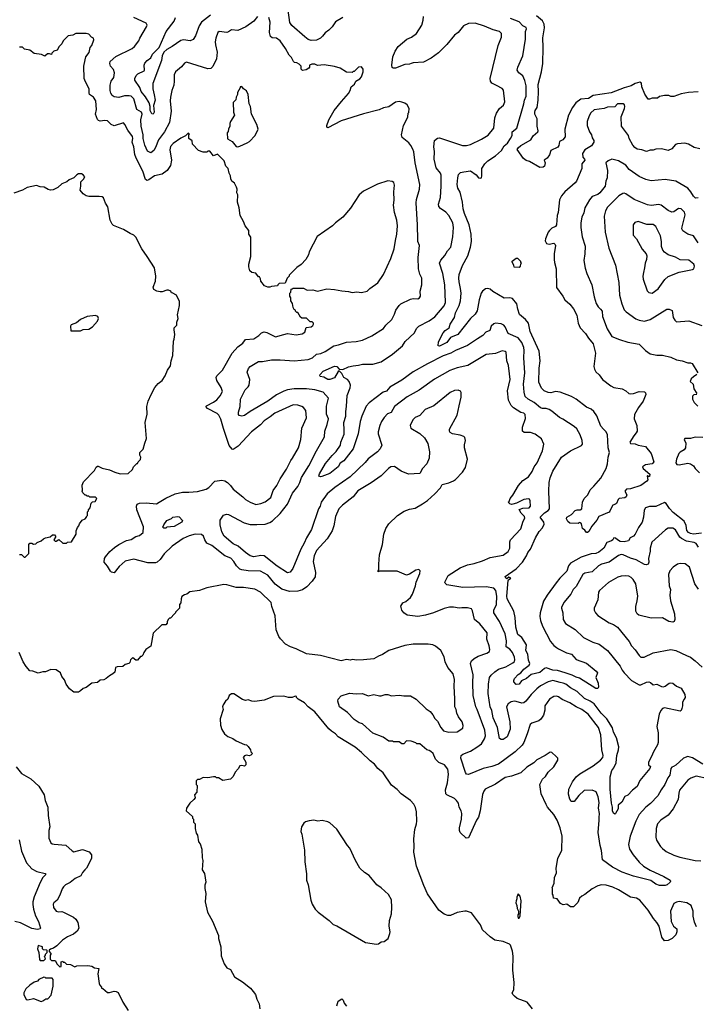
# Model space of a CAD drawing. Extents: x 1678759 to 1859541, y 384609 to 522867.
# Tile 430 of 466: x 1824376 to 1831596, y 466842 to 477342. Entities that reach past the tile are written whole.
import ezdxf

# ---------------------------------------------------------------- set-up
doc = ezdxf.new("R2010")
doc.units = 0

msp = doc.modelspace()

# ---------------------------------------------------------------- linework, layer by layer
at = {"layer": '0CON20XD'}
for points in [[(1827825, 477365), (1827745, 477318), (1827709, 477265), (1827675, 477229), (1827635, 477200), (1827609, 477165), (1827585, 477144), (1827545, 477124), (1827485, 477121), (1827455, 477131), (1827418, 477158), (1827280, 477280), (1827260, 477310), (1827241, 477445)], [(1826915, 477374), (1826874, 477326), (1826788, 477265), (1826705, 477226), (1826638, 477232), (1826605, 477211), (1826585, 477206), (1826505, 477216), (1826489, 477205), (1826468, 477145), (1826463, 477105), (1826465, 477075), (1826484, 476996), (1826475, 476925), (1826438, 476842), (1826415, 476820), (1826385, 476818), (1826155, 476889), (1826135, 476879), (1826102, 476838), (1826040, 476785), (1826023, 476755), (1826026, 476686), (1826020, 476645), (1825999, 476585), (1825985, 476515), (1825982, 476475), (1825993, 476367), (1825974, 476245), (1825923, 476145), (1825859, 476061), (1825825, 475978), (1825806, 475945), (1825775, 475923), (1825740, 475940), (1825712, 476002), (1825695, 476075), (1825695, 476115), (1825671, 476205), (1825668, 476275), (1825685, 476335), (1825675, 476355), (1825628, 476385), (1825595, 476498), (1825565, 476525), (1825545, 476530), (1825495, 476530), (1825435, 476512), (1825385, 476520), (1825363, 476533), (1825349, 476559), (1825342, 476585), (1825343, 476645), (1825352, 476685), (1825380, 476725), (1825389, 476775), (1825379, 476809), (1825344, 476845), (1825338, 476875), (1825342, 476895), (1825402, 476948), (1825575, 477033), (1825602, 477055), (1825649, 477115), (1825659, 477145), (1825730, 477265), (1825737, 477285), (1825725, 477305), (1825594, 477365)], [(1826411, 477389), (1826315, 477315), (1826292, 477275), (1826252, 477168), (1826228, 477132), (1826195, 477117), (1826125, 477128), (1826095, 477120), (1826005, 477055), (1825945, 477023), (1825914, 476995), (1825895, 476955), (1825888, 476905), (1825798, 476662), (1825796, 476606), (1825810, 476540), (1825823, 476485), (1825804, 476425), (1825810, 476355), (1825800, 476335), (1825785, 476336), (1825769, 476375), (1825767, 476417), (1825757, 476455), (1825718, 476518), (1825672, 476575), (1825658, 476618), (1825606, 476695), (1825605, 476715), (1825619, 476745), (1825637, 476763), (1825704, 476795), (1825709, 476805), (1825706, 476855), (1825711, 476879), (1825735, 476906), (1825775, 476935), (1825793, 476975), (1825865, 477044), (1825941, 477215), (1826024, 477326), (1826039, 477365)], [(1827651, 473219), (1827670, 473305), (1827615, 473370), (1827525, 473395), (1827435, 473405), (1827304, 473406), (1827233, 473395), (1827195, 473382), (1827115, 473341), (1827023, 473275), (1826836, 473164), (1826775, 473120), (1826745, 473112), (1826719, 473119), (1826711, 473131), (1826711, 473155), (1826728, 473215), (1826734, 473295), (1826781, 473395), (1826816, 473425), (1826824, 473446), (1826831, 473505), (1826802, 473582), (1826817, 473623), (1826835, 473642), (1826925, 473696), (1826966, 473696), (1827065, 473716), (1827156, 473716), (1827305, 473703), (1827455, 473718), (1827500, 473735), (1827545, 473774), (1827588, 473782), (1827637, 473805), (1827727, 473863), (1827777, 473873), (1827865, 473902), (1827965, 473909), (1828035, 473924), (1828135, 473969), (1828260, 474050), (1828284, 474085), (1828348, 474145), (1828377, 474203), (1828391, 474245), (1828425, 474294), (1828445, 474311), (1828545, 474363), (1828575, 474369), (1828625, 474364), (1828644, 474375), (1828654, 474395), (1828651, 474445), (1828668, 474515), (1828668, 474585), (1828647, 474627), (1828632, 474685), (1828629, 474805), (1828644, 474934), (1828626, 474975), (1828624, 474995), (1828622, 475155), (1828607, 475387), (1828610, 475425), (1828644, 475535), (1828646, 475585), (1828598, 475815), (1828582, 475932), (1828570, 475960), (1828551, 476001), (1828530, 476030), (1828456, 476086), (1828449, 476115), (1828470, 476215), (1828491, 476245), (1828519, 476305), (1828520, 476345), (1828527, 476353), (1828532, 476395), (1828512, 476435), (1828485, 476453), (1828453, 476463), (1828425, 476468), (1828385, 476463), (1828316, 476414), (1828259, 476401), (1828211, 476379), (1828045, 476337), (1827806, 476264), (1827665, 476188), (1827654, 476194), (1827654, 476214), (1827674, 476275), (1827732, 476375), (1827809, 476471), (1827886, 476555), (1827904, 476585), (1827914, 476625), (1827950, 476655), (1827964, 476686), (1828005, 476712), (1828025, 476732), (1828043, 476785), (1828042, 476815), (1828025, 476840), (1827990, 476835), (1827945, 476790), (1827935, 476790), (1827925, 476780), (1827865, 476782), (1827795, 476823), (1827735, 476841), (1827625, 476859), (1827555, 476854), (1827526, 476866), (1827495, 476868), (1827470, 476855), (1827470, 476835), (1827460, 476825), (1827432, 476808), (1827395, 476800), (1827380, 476815), (1827380, 476845), (1827359, 476869), (1827335, 476882), (1827310, 476885), (1827298, 476895), (1827278, 476938), (1827252, 476962), (1827214, 477035), (1827156, 477115), (1827118, 477145), (1827069, 477149), (1827051, 477161), (1827041, 477205), (1827049, 477315), (1827034, 477365)], [(1828611, 474049), (1828637, 474075), (1828745, 474129), (1828805, 474173), (1828905, 474292), (1828920, 474325), (1828913, 474515), (1828892, 474635), (1828856, 474745), (1828871, 474779), (1828914, 474826), (1828943, 474877), (1828976, 474915), (1828997, 475025), (1829005, 475125), (1828997, 475175), (1828955, 475255), (1828925, 475288), (1828865, 475329), (1828849, 475349), (1828846, 475375), (1828868, 475445), (1828873, 475567), (1828872, 475685), (1828865, 475705), (1828821, 475761), (1828798, 475855), (1828802, 475935), (1828795, 475985), (1828804, 476055), (1828835, 476080), (1828855, 476082), (1829100, 476000), (1829145, 475999), (1829185, 476011), (1829304, 476066), (1829375, 476111), (1829434, 476185), (1829448, 476295), (1829465, 476344), (1829495, 476394), (1829539, 476431), (1829553, 476465), (1829540, 476590), (1829525, 476609), (1829465, 476639), (1829413, 476663), (1829400, 476685), (1829396, 476715), (1829482, 477068), (1829519, 477155), (1829519, 477195), (1829497, 477217), (1829427, 477233), (1829335, 477273), (1829235, 477303), (1829165, 477301), (1829112, 477275), (1829054, 477206), (1829015, 477175), (1828933, 477077), (1828845, 476988), (1828767, 476933), (1828685, 476889), (1828575, 476882), (1828553, 476875), (1828535, 476868), (1828485, 476864), (1828385, 476826), (1828360, 476825), (1828352, 476832), (1828348, 476855), (1828358, 476945), (1828382, 477005), (1828416, 477055), (1828506, 477135), (1828556, 477155), (1828610, 477195), (1828666, 477285), (1828681, 477335), (1828684, 477375)], [(1831635, 475963), (1831575, 475980), (1831514, 476014), (1831474, 476024), (1831395, 476019), (1831375, 476009), (1831336, 475964), (1831295, 475947), (1831226, 475964), (1831165, 475960), (1831135, 475949), (1831105, 475951), (1831065, 475937), (1831015, 475953), (1830965, 475960), (1830939, 475979), (1830919, 476005), (1830879, 476075), (1830873, 476105), (1830799, 476205), (1830794, 476305), (1830830, 476395), (1830832, 476415), (1830830, 476435), (1830816, 476446), (1830755, 476446), (1830726, 476414), (1830650, 476410), (1830614, 476396), (1830505, 476381), (1830470, 476350), (1830453, 476315), (1830431, 476255), (1830431, 476215), (1830458, 476145), (1830477, 476115), (1830485, 476081), (1830502, 476055), (1830503, 476035), (1830478, 475995), (1830408, 475955), (1830382, 475915), (1830384, 475875), (1830403, 475855), (1830405, 475845), (1830376, 475805), (1830374, 475755), (1830319, 475621), (1830305, 475602), (1830194, 475506), (1830158, 475465), (1830147, 475443), (1830138, 475422), (1830122, 475285), (1830113, 475255), (1830106, 475155), (1830094, 475136), (1830055, 475119), (1830031, 475095), (1830016, 475075), (1829988, 475005), (1829984, 474984), (1829998, 474955), (1830025, 474949), (1830075, 474960), (1830090, 474945), (1830093, 474935), (1830078, 474845), (1830078, 474785), (1830084, 474754), (1830102, 474685), (1830106, 474485), (1830173, 474393), (1830194, 474354), (1830245, 474309), (1830285, 474259), (1830320, 474190), (1830337, 474105), (1830356, 474056), (1830415, 473995), (1830447, 473947), (1830497, 473885), (1830521, 473785), (1830504, 473645), (1830509, 473615), (1830524, 473585), (1830560, 473555), (1830594, 473504), (1830685, 473436), (1830715, 473421), (1830806, 473406), (1830845, 473383), (1830875, 473357), (1830892, 473352), (1830925, 473356), (1830985, 473378), (1831042, 473372), (1831054, 473364), (1831056, 473345), (1831029, 473275), (1830978, 473205), (1830935, 473130), (1830934, 473085), (1830963, 473013), (1830964, 472955), (1830956, 472935), (1830928, 472905), (1830887, 472835), (1830895, 472821), (1830945, 472818), (1830975, 472804), (1831055, 472791), (1831114, 472715), (1831142, 472625), (1831125, 472607), (1831055, 472596), (1831023, 472575), (1831028, 472555), (1831100, 472495), (1831095, 472470), (1831085, 472470), (1831075, 472480), (1831070, 472475), (1831078, 472435), (1831069, 472421), (1831005, 472374), (1830895, 472337), (1830850, 472335), (1830833, 472315), (1830854, 472275), (1830849, 472255), (1830835, 472242), (1830774, 472236), (1830762, 472225), (1830746, 472184), (1830735, 472174), (1830707, 472163), (1830684, 472126), (1830675, 472100), (1830665, 472090), (1830555, 472042), (1830536, 472005), (1830480, 471940), (1830450, 471885), (1830435, 471874), (1830424, 471874), (1830405, 471898), (1830380, 471915), (1830370, 471965), (1830357, 471977), (1830345, 471978), (1830335, 471970), (1830245, 471973), (1830225, 471990), (1830212, 472018), (1830214, 472036), (1830264, 472066), (1830305, 472108), (1830325, 472116), (1830356, 472114), (1830373, 472125), (1830382, 472195), (1830399, 472235), (1830437, 472273), (1830465, 472328), (1830504, 472366), (1830576, 472454), (1830633, 472557), (1830648, 472605), (1830656, 472675), (1830669, 472725), (1830656, 472776), (1830649, 472919), (1830631, 472951), (1830605, 472976), (1830576, 473006), (1830536, 473116), (1830502, 473165), (1830475, 473188), (1830425, 473211), (1830315, 473295), (1830265, 473322), (1830145, 473370), (1830095, 473378), (1830045, 473364), (1830015, 473366), (1829974, 473384), (1829944, 473414), (1829915, 473475), (1829920, 473625), (1829930, 473705), (1829918, 473808), (1829825, 474015), (1829805, 474105), (1829775, 474146), (1829711, 474199), (1829690, 474255), (1829682, 474312), (1829635, 474369), (1829605, 474377), (1829545, 474373), (1829425, 474443), (1829395, 474467), (1829370, 474475), (1829348, 474472), (1829316, 474445), (1829302, 474425), (1829279, 474355), (1829257, 474237), (1829238, 474202), (1829185, 474155), (1829050, 473985), (1828975, 473951), (1828935, 473900), (1828855, 473860), (1828842, 473865), (1828846, 473905), (1828895, 474001), (1828915, 474026), (1828960, 474055), (1828970, 474095), (1829016, 474165), (1829027, 474215), (1829067, 474293), (1829081, 474345), (1829086, 474425), (1829081, 474475), (1829064, 474545), (1829061, 474585), (1829067, 474625), (1829100, 474720), (1829159, 474825), (1829188, 474915), (1829198, 474975), (1829195, 475055), (1829172, 475155), (1829123, 475275), (1829110, 475325), (1829102, 475395), (1829076, 475504), (1829053, 475545), (1829043, 475585), (1829050, 475655), (1829060, 475690), (1829079, 475711), (1829115, 475721), (1829185, 475729), (1829247, 475687), (1829272, 475655), (1829289, 475651), (1829303, 475657), (1829309, 475675), (1829309, 475755), (1829338, 475805), (1829372, 475838), (1829455, 475890), (1829516, 475945), (1829546, 475995), (1829580, 476025), (1829615, 476075), (1829630, 476105), (1829631, 476145), (1829682, 476185), (1829757, 476445), (1829763, 476485), (1829780, 476525), (1829781, 476635), (1829766, 476694), (1829745, 476742), (1829704, 476775), (1829686, 476805), (1829693, 476835), (1829745, 476958), (1829773, 477135), (1829773, 477215), (1829784, 477245), (1829779, 477259), (1829745, 477276), (1829705, 477319), (1829615, 477355)], [(1831615, 476571), (1831514, 476566), (1831435, 476552), (1831355, 476524), (1831325, 476524), (1831304, 476534), (1831255, 476534), (1831205, 476521), (1831182, 476505), (1831126, 476504), (1831095, 476493), (1831082, 476495), (1831047, 476547), (1831015, 476625), (1831010, 476665), (1830995, 476677), (1830945, 476661), (1830901, 476635), (1830825, 476615), (1830687, 476563), (1830497, 476533), (1830445, 476503), (1830365, 476494), (1830312, 476455), (1830274, 476406), (1830233, 476325), (1830195, 476175), (1830198, 476092), (1830171, 476059), (1830137, 476043), (1830129, 476001), (1830118, 475982), (1830043, 475945), (1830031, 475899), (1830004, 475866), (1829972, 475845), (1829982, 475815), (1829975, 475780), (1829961, 475769), (1829925, 475767), (1829815, 475831), (1829780, 475840), (1829751, 475861), (1829686, 475956), (1829694, 475975), (1829725, 476000), (1829830, 476060), (1829855, 476104), (1829904, 476145), (1829909, 476155), (1829899, 476205), (1829899, 476285), (1829873, 476335), (1829872, 476355), (1829877, 476375), (1829899, 476405), (1829910, 476485), (1829914, 476575), (1829909, 476651), (1829943, 476785), (1829959, 476875), (1829961, 477045), (1829958, 477148), (1829975, 477255), (1829974, 477295), (1829955, 477329), (1829892, 477382)], [(1827196, 473984), (1827235, 473994), (1827325, 473981), (1827389, 473991), (1827419, 474011), (1827432, 474058), (1827485, 474068), (1827505, 474080), (1827510, 474095), (1827510, 474105), (1827498, 474118), (1827475, 474120), (1827435, 474160), (1827388, 474158), (1827371, 474171), (1827345, 474220), (1827335, 474220), (1827320, 474235), (1827320, 474245), (1827305, 474250), (1827294, 474274), (1827288, 474315), (1827270, 474345), (1827270, 474375), (1827260, 474395), (1827260, 474425), (1827270, 474435), (1827272, 474468), (1827285, 474470), (1827295, 474480), (1827405, 474478), (1827445, 474458), (1827505, 474460), (1827555, 474448), (1827655, 474472), (1827736, 474466), (1827815, 474449), (1827885, 474443), (1827925, 474431), (1827975, 474439), (1828025, 474432), (1828084, 474446), (1828114, 474476), (1828197, 474535), (1828260, 474625), (1828336, 474794), (1828372, 474898), (1828388, 474988), (1828402, 475055), (1828409, 475145), (1828402, 475205), (1828374, 475285), (1828364, 475364), (1828372, 475418), (1828369, 475505), (1828376, 475576), (1828367, 475605), (1828352, 475615), (1828305, 475622), (1828195, 475588), (1828045, 475514), (1827997, 475473), (1827908, 475332), (1827824, 475235), (1827745, 475175), (1827714, 475145), (1827552, 475028), (1827466, 474865), (1827459, 474835), (1827431, 474785), (1827380, 474730), (1827335, 474698), (1827252, 474618), (1827250, 474605), (1827230, 474585), (1827208, 474532), (1827145, 474530), (1827130, 474515), (1827127, 474503), (1827065, 474498), (1827045, 474490), (1827025, 474490), (1826990, 474505), (1826950, 474555), (1826947, 474577), (1826935, 474600), (1826925, 474600), (1826897, 474637), (1826855, 474647), (1826833, 474665), (1826822, 474705), (1826822, 474735), (1826842, 474815), (1826842, 475022), (1826820, 475055), (1826820, 475095), (1826782, 475142), (1826765, 475190), (1826730, 475255), (1826720, 475335), (1826700, 475395), (1826703, 475473), (1826692, 475495), (1826696, 475535), (1826691, 475555), (1826668, 475598), (1826641, 475621), (1826628, 475645), (1826627, 475677), (1826612, 475705), (1826600, 475755), (1826575, 475780), (1826558, 475835), (1826487, 475907), (1826445, 475890), (1826405, 475940), (1826385, 475940), (1826375, 475930), (1826335, 475930), (1826285, 475948), (1826220, 476015), (1826215, 476050), (1826180, 476075), (1826180, 476115), (1826190, 476125), (1826175, 476130), (1826165, 476120), (1826147, 476103), (1826095, 476078), (1826015, 476021), (1825985, 475989), (1825980, 475955), (1825998, 475845), (1825984, 475786), (1825949, 475735), (1825896, 475694), (1825815, 475676), (1825755, 475635), (1825735, 475628), (1825718, 475638), (1825689, 475725), (1825619, 475865), (1825606, 475905), (1825593, 475985), (1825575, 476035), (1825583, 476075), (1825580, 476095), (1825529, 476165), (1825498, 476225), (1825485, 476240), (1825385, 476208), (1825352, 476225), (1825312, 476262), (1825285, 476266), (1825235, 476259), (1825216, 476266), (1825205, 476278), (1825186, 476335), (1825196, 476385), (1825190, 476475), (1825165, 476517), (1825122, 476545), (1825117, 476557), (1825118, 476605), (1825078, 476678), (1825066, 476715), (1825062, 476845), (1825074, 476915), (1825082, 476945), (1825117, 476993), (1825130, 477045), (1825145, 477068), (1825167, 477127), (1825163, 477143), (1825142, 477155), (1825115, 477187), (1825085, 477193), (1824977, 477193), (1824945, 477178), (1824895, 477168), (1824842, 477115), (1824827, 477085), (1824797, 477055), (1824775, 477018), (1824740, 477005), (1824720, 476985), (1824715, 476970), (1824695, 476978), (1824673, 476977), (1824645, 476952), (1824609, 476969), (1824530, 476980), (1824485, 477017), (1824428, 477028), (1824405, 477050), (1824375, 477048)], [(1826705, 475987), (1826725, 475993), (1826805, 476027), (1826828, 476042), (1826890, 476105), (1826921, 476175), (1826906, 476225), (1826849, 476335), (1826838, 476415), (1826826, 476445), (1826816, 476545), (1826795, 476582), (1826764, 476604), (1826745, 476628), (1826730, 476625), (1826730, 476615), (1826702, 476565), (1826702, 476545), (1826687, 476515), (1826684, 476486), (1826655, 476460), (1826657, 476357), (1826667, 476325), (1826624, 476256), (1826618, 476235), (1826620, 476205), (1826604, 476175), (1826602, 476148), (1826590, 476135), (1826595, 476070), (1826643, 476043), (1826685, 475990), (1826705, 475987)], [(1831615, 475441), (1831589, 475439), (1831565, 475458), (1831537, 475507), (1831505, 475546), (1831379, 475619), (1831265, 475636), (1831115, 475623), (1831057, 475637), (1830985, 475669), (1830881, 475745), (1830845, 475790), (1830765, 475838), (1830695, 475856), (1830655, 475836), (1830631, 475815), (1830649, 475735), (1830644, 475656), (1830630, 475620), (1830623, 475565), (1830566, 475494), (1830545, 475479), (1830484, 475455), (1830455, 475421), (1830406, 475335), (1830395, 475282), (1830373, 475237), (1830364, 475175), (1830363, 475125), (1830377, 475027), (1830409, 474925), (1830407, 474845), (1830396, 474775), (1830411, 474691), (1830428, 474635), (1830482, 474515), (1830506, 474385), (1830529, 474315), (1830549, 474279), (1830575, 474254), (1830590, 474235), (1830595, 474175), (1830644, 474045), (1830695, 473964), (1830775, 473931), (1830865, 473903), (1830985, 473880), (1831054, 473814), (1831105, 473779), (1831175, 473763), (1831235, 473764), (1831325, 473742), (1831384, 473714), (1831445, 473704), (1831505, 473684), (1831535, 473684), (1831551, 473675), (1831613, 473575)], [(1824375, 471640), (1824395, 471640), (1824425, 471610), (1824435, 471610), (1824475, 471650), (1824473, 471745), (1824485, 471760), (1824505, 471760), (1824525, 471750), (1824547, 471753), (1824563, 471767), (1824607, 471783), (1824630, 471805), (1824653, 471817), (1824702, 471828), (1824725, 471848), (1824747, 471847), (1824760, 471835), (1824760, 471825), (1824742, 471795), (1824755, 471780), (1824765, 471780), (1824795, 471798), (1824835, 471760), (1824875, 471760), (1824885, 471770), (1824928, 471772), (1824980, 471855), (1824978, 471892), (1824993, 471927), (1825007, 471943), (1825013, 471967), (1825044, 472006), (1825075, 472020), (1825090, 472035), (1825090, 472045), (1825100, 472055), (1825100, 472095), (1825110, 472105), (1825110, 472115), (1825130, 472135), (1825140, 472185), (1825155, 472200), (1825180, 472205), (1825200, 472235), (1825185, 472250), (1825125, 472250), (1825115, 472260), (1825095, 472260), (1825085, 472270), (1825075, 472270), (1825050, 472295), (1825043, 472313), (1825048, 472325), (1825043, 472377), (1825058, 472415), (1825176, 472534), (1825192, 472568), (1825205, 472582), (1825215, 472582), (1825255, 472559), (1825335, 472542), (1825390, 472515), (1825448, 472498), (1825535, 472502), (1825580, 472545), (1825590, 472575), (1825625, 472610), (1825635, 472610), (1825642, 472628), (1825665, 472650), (1825670, 472675), (1825658, 472698), (1825658, 472725), (1825695, 472760), (1825710, 472825), (1825731, 472875), (1825716, 473045), (1825736, 473135), (1825734, 473215), (1825748, 473272), (1825779, 473345), (1825820, 473420), (1825855, 473463), (1825896, 473494), (1825930, 473545), (1825952, 473605), (1825985, 473650), (1825994, 473705), (1826011, 473759), (1826018, 473915), (1826026, 473934), (1826033, 473985), (1826026, 474036), (1826026, 474054), (1826052, 474085), (1826052, 474115), (1826067, 474155), (1826060, 474195), (1826082, 474295), (1826082, 474335), (1826050, 474405), (1826005, 474430), (1825995, 474430), (1825990, 474445), (1825965, 474458), (1825945, 474457), (1825895, 474438), (1825875, 474438), (1825840, 474445), (1825808, 474465), (1825802, 474488), (1825826, 474554), (1825829, 474605), (1825814, 474694), (1825738, 474815), (1825678, 474898), (1825615, 475024), (1825594, 475044), (1825555, 475060), (1825483, 475105), (1825378, 475148), (1825362, 475162), (1825340, 475205), (1825316, 475345), (1825293, 475385), (1825272, 475442), (1825255, 475451), (1825224, 475456), (1825113, 475457), (1825085, 475463), (1825054, 475484), (1825022, 475525), (1825030, 475565), (1825028, 475612), (1825059, 475641), (1825070, 475665), (1825055, 475688), (1825035, 475698), (1825005, 475697), (1824985, 475688), (1824954, 475656), (1824906, 475634), (1824878, 475612), (1824825, 475591), (1824785, 475552), (1824735, 475528), (1824705, 475523), (1824680, 475530), (1824637, 475557), (1824595, 475560), (1824555, 475574), (1824455, 475553), (1824405, 475524), (1824315, 475492)], [(1831615, 474962), (1831565, 475038), (1831505, 475054), (1831451, 475091), (1831443, 475113), (1831444, 475134), (1831479, 475259), (1831470, 475290), (1831435, 475326), (1831405, 475329), (1831355, 475293), (1831335, 475289), (1831295, 475307), (1831220, 475365), (1831195, 475370), (1831115, 475360), (1831077, 475367), (1830934, 475424), (1830845, 475484), (1830825, 475491), (1830811, 475489), (1830768, 475462), (1830648, 475342), (1830627, 475305), (1830613, 475245), (1830624, 475075), (1830664, 474904), (1830733, 474723), (1830768, 474538), (1830778, 474405), (1830800, 474310), (1830828, 474248), (1830849, 474225), (1830952, 474152), (1830985, 474138), (1831045, 474128), (1831105, 474144), (1831282, 474255), (1831306, 474256), (1831338, 474242), (1831349, 474165), (1831366, 474136), (1831385, 474121), (1831515, 474132), (1831655, 474082)], [(1831125, 474424), (1831189, 474471), (1831260, 474570), (1831297, 474603), (1831415, 474649), (1831554, 474676), (1831570, 474685), (1831578, 474715), (1831568, 474735), (1831515, 474779), (1831425, 474782), (1831375, 474809), (1831295, 474834), (1831255, 474863), (1831238, 474885), (1831223, 474923), (1831223, 474975), (1831213, 475035), (1831166, 475135), (1831137, 475157), (1831069, 475159), (1830975, 475189), (1830941, 475179), (1830921, 475155), (1830924, 475044), (1830959, 475005), (1831019, 474895), (1831061, 474845), (1831068, 474825), (1831064, 474785), (1831049, 474745), (1831044, 474695), (1831031, 474645), (1831026, 474605), (1831029, 474575), (1831071, 474451), (1831091, 474431), (1831125, 474424)], [(1829705, 474700), (1829652, 474702), (1829650, 474725), (1829630, 474755), (1829632, 474768), (1829675, 474800), (1829688, 474798), (1829720, 474765), (1829720, 474755), (1829730, 474745), (1829720, 474735), (1829718, 474712), (1829705, 474700)], [(1824922, 474022), (1825025, 474022), (1825055, 474037), (1825115, 474041), (1825153, 474065), (1825207, 474125), (1825217, 474155), (1825210, 474175), (1825186, 474186), (1825095, 474176), (1825025, 474146), (1824981, 474109), (1824925, 474088), (1824918, 474075), (1824922, 474022)], [(1831650, 471865), (1831565, 471855), (1831535, 471861), (1831513, 471873), (1831495, 471895), (1831489, 471949), (1831468, 471995), (1831348, 472088), (1831310, 472130), (1831275, 472181), (1831255, 472194), (1831165, 472150), (1831095, 472150), (1831054, 472135), (1831040, 472110), (1831033, 472035), (1831017, 471983), (1830980, 471925), (1830945, 471856), (1830926, 471835), (1830891, 471815), (1830872, 471785), (1830825, 471772), (1830785, 471778), (1830755, 471795), (1830735, 471814), (1830715, 471816), (1830706, 471795), (1830692, 471785), (1830642, 471765), (1830608, 471705), (1830555, 471663), (1830525, 471650), (1830475, 471645), (1830369, 471611), (1830255, 471547), (1830233, 471517), (1830215, 471459), (1830140, 471385), (1830101, 471335), (1830005, 471206), (1829965, 471141), (1829930, 471015), (1829927, 470977), (1829933, 470933), (1829954, 470874), (1830040, 470710), (1830077, 470667), (1830106, 470646), (1830125, 470631), (1830211, 470591), (1830265, 470574), (1830315, 470517), (1830425, 470479), (1830529, 470395), (1830541, 470375), (1830523, 470325), (1830548, 470265), (1830552, 470225), (1830545, 470208), (1830525, 470210), (1830351, 470321), (1830315, 470330), (1830272, 470352), (1830198, 470378), (1830115, 470400), (1830065, 470404), (1829995, 470429), (1829975, 470423), (1829925, 470381), (1829835, 470357), (1829785, 470315), (1829730, 470290), (1829705, 470254), (1829675, 470252), (1829649, 470279), (1829648, 470295), (1829657, 470315), (1829695, 470357), (1829725, 470375), (1829755, 470415), (1829811, 470459), (1829820, 470475), (1829805, 470510), (1829797, 470575), (1829778, 470615), (1829784, 470675), (1829733, 470755), (1829693, 470785), (1829671, 470865), (1829665, 470965), (1829650, 471035), (1829578, 471165), (1829574, 471195), (1829589, 471361), (1829591, 471369), (1829616, 471385), (1829595, 471398), (1829575, 471378), (1829562, 471385), (1829558, 471405), (1829675, 471485), (1829742, 471558), (1829784, 471626), (1829800, 471660), (1829827, 471695), (1829879, 471815), (1829921, 471885), (1829955, 471924), (1829973, 471963), (1829969, 471985), (1829931, 472035), (1829975, 472082), (1830014, 472106), (1830029, 472125), (1830021, 472315), (1830026, 472405), (1830035, 472455), (1830064, 472526), (1830158, 472675), (1830255, 472744), (1830370, 472800), (1830381, 472815), (1830378, 472855), (1830356, 472916), (1830320, 472980), (1830294, 473004), (1830172, 473082), (1830135, 473101), (1830056, 473166), (1830025, 473185), (1829995, 473196), (1829955, 473195), (1829935, 473201), (1829865, 473261), (1829801, 473295), (1829771, 473325), (1829758, 473368), (1829752, 473455), (1829765, 473575), (1829754, 473735), (1829759, 473815), (1829755, 473845), (1829735, 473899), (1829695, 473950), (1829589, 473995), (1829558, 474068), (1829544, 474084), (1829515, 474097), (1829455, 474106), (1829435, 474098), (1829408, 474072), (1829393, 474027), (1829350, 474010), (1829318, 473975), (1829263, 473937), (1829155, 473868), (1829025, 473813), (1828978, 473785), (1828894, 473756), (1828728, 473672), (1828575, 473585), (1828455, 473498), (1828325, 473422), (1828289, 473381), (1828255, 473370), (1828105, 473257), (1828075, 473219), (1828026, 473114), (1828009, 473055), (1827987, 472927), (1827936, 472765), (1827835, 472638), (1827795, 472612), (1827776, 472574), (1827685, 472501), (1827600, 472470), (1827585, 472468), (1827568, 472475), (1827575, 472499), (1827641, 472609), (1827710, 472695), (1827755, 472737), (1827798, 472805), (1827802, 472835), (1827837, 472923), (1827840, 472965), (1827835, 473045), (1827856, 473115), (1827855, 473165), (1827865, 473215), (1827872, 473335), (1827903, 473417), (1827908, 473445), (1827893, 473485), (1827875, 473505), (1827836, 473526), (1827815, 473569), (1827785, 473598), (1827775, 473590), (1827735, 473521), (1827685, 473503), (1827665, 473506), (1827621, 473531), (1827582, 473535), (1827578, 473545), (1827582, 473558), (1827614, 473595), (1827735, 473648), (1827760, 473645), (1827786, 473616), (1827825, 473610), (1827885, 473638), (1827935, 473651), (1827993, 473657), (1828035, 473669), (1828145, 473669), (1828235, 473693), (1828355, 473776), (1828462, 473865), (1828491, 473909), (1828588, 474002), (1828611, 474049)], [(1831665, 469401), (1831555, 469470), (1831505, 469483), (1831460, 469465), (1831377, 469393), (1831351, 469379), (1831335, 469371), (1831323, 469357), (1831315, 469285), (1831294, 469256), (1831262, 469185), (1831220, 469130), (1831185, 469064), (1831108, 468982), (1831056, 468945), (1830988, 468865), (1830952, 468795), (1830892, 468635), (1830872, 468545), (1830885, 468495), (1830922, 468435), (1830985, 468359), (1831034, 468314), (1831105, 468272), (1831250, 468205), (1831318, 468165), (1831322, 468155), (1831317, 468145), (1831285, 468116), (1831265, 468109), (1831205, 468109), (1831166, 468124), (1831111, 468161), (1830925, 468207), (1830805, 468251), (1830701, 468305), (1830594, 468384), (1830585, 468482), (1830569, 468535), (1830548, 468675), (1830561, 468805), (1830558, 468835), (1830563, 468875), (1830551, 468935), (1830558, 468995), (1830550, 469055), (1830527, 469107), (1830485, 469125), (1830398, 469122), (1830341, 469069), (1830292, 469005), (1830262, 469005), (1830245, 469030), (1830233, 469083), (1830235, 469135), (1830274, 469215), (1830315, 469269), (1830355, 469301), (1830496, 469384), (1830573, 469445), (1830597, 469475), (1830602, 469495), (1830588, 469555), (1830577, 469715), (1830551, 469795), (1830443, 469935), (1830374, 469985), (1830313, 470013), (1830245, 470058), (1830165, 470091), (1830125, 470121), (1830105, 470126), (1830076, 470124), (1830030, 470095), (1829980, 470025), (1829980, 469980), (1829964, 469925), (1829938, 469882), (1829915, 469865), (1829841, 469839), (1829824, 469825), (1829793, 469725), (1829757, 469635), (1829739, 469605), (1829665, 469533), (1829485, 469403), (1829416, 469376), (1829323, 469357), (1829165, 469291), (1829145, 469296), (1829132, 469312), (1829084, 469465), (1829086, 469495), (1829105, 469509), (1829185, 469540), (1829255, 469583), (1829305, 469621), (1829336, 469674), (1829347, 469705), (1829339, 469765), (1829258, 469985), (1829242, 470015), (1829214, 470135), (1829210, 470275), (1829216, 470355), (1829188, 470475), (1829196, 470505), (1829225, 470530), (1829267, 470553), (1829360, 470585), (1829390, 470605), (1829394, 470625), (1829387, 470665), (1829361, 470735), (1829364, 470804), (1829288, 470898), (1829231, 470945), (1829208, 471038), (1829198, 471058), (1829155, 471068), (1829095, 471071), (1829065, 471066), (1829006, 471076), (1828964, 471076), (1828905, 471063), (1828792, 471015), (1828705, 470992), (1828625, 470979), (1828510, 470990), (1828474, 471015), (1828453, 471045), (1828443, 471087), (1828465, 471122), (1828495, 471139), (1828545, 471181), (1828569, 471215), (1828601, 471305), (1828606, 471345), (1828646, 471435), (1828650, 471465), (1828635, 471478), (1828605, 471470), (1828535, 471428), (1828505, 471417), (1828405, 471460), (1828215, 471460), (1828202, 471452), (1828200, 471465), (1828210, 471475), (1828208, 471535), (1828214, 471636), (1828248, 471745), (1828261, 471855), (1828285, 471917), (1828315, 471965), (1828406, 472055), (1828480, 472100), (1828535, 472121), (1828595, 472131), (1828675, 472177), (1828729, 472215), (1828806, 472284), (1828865, 472348), (1828884, 472386), (1828955, 472402), (1829005, 472424), (1829025, 472440), (1829102, 472518), (1829134, 472565), (1829156, 472655), (1829122, 472775), (1829122, 472808), (1829133, 472855), (1829127, 472885), (1829115, 472897), (1829075, 472910), (1828994, 472924), (1828971, 472941), (1828962, 472955), (1828962, 472975), (1829044, 473126), (1829066, 473224), (1829087, 473315), (1829087, 473365), (1829079, 473379), (1829055, 473390), (1829015, 473386), (1828971, 473365), (1828795, 473224), (1828704, 473186), (1828645, 473122), (1828595, 473099), (1828571, 473075), (1828544, 473015), (1828551, 472985), (1828645, 472929), (1828695, 472881), (1828731, 472821), (1828748, 472735), (1828744, 472665), (1828721, 472605), (1828675, 472554), (1828646, 472504), (1828525, 472494), (1828447, 472527), (1828375, 472577), (1828337, 472573), (1828310, 472555), (1828235, 472478), (1828128, 472402), (1827985, 472319), (1827935, 472255), (1827821, 472165), (1827783, 472125), (1827745, 472045), (1827728, 471945), (1827710, 471890), (1827656, 471804), (1827545, 471680), (1827519, 471625), (1827508, 471565), (1827533, 471445), (1827529, 471401), (1827498, 471355), (1827439, 471295), (1827395, 471263), (1827346, 471246), (1827255, 471245), (1827175, 471268), (1827103, 471323), (1827025, 471418), (1826945, 471459), (1826816, 471464), (1826745, 471475), (1826725, 471483), (1826689, 471519), (1826663, 471563), (1826629, 471599), (1826565, 471626), (1826425, 471734), (1826375, 471759), (1826351, 471795), (1826339, 471835), (1826315, 471850), (1826248, 471855), (1826185, 471836), (1826121, 471809), (1826005, 471726), (1825918, 471645), (1825875, 471586), (1825845, 471558), (1825825, 471548), (1825745, 471549), (1825595, 471589), (1825503, 471567), (1825438, 471512), (1825385, 471442), (1825355, 471450), (1825345, 471460), (1825314, 471514), (1825278, 471555), (1825280, 471595), (1825293, 471615), (1825339, 471671), (1825387, 471713), (1825434, 471745), (1825515, 471787), (1825565, 471797), (1825615, 471829), (1825655, 471840), (1825695, 471872), (1825697, 471935), (1825628, 472115), (1825622, 472155), (1825630, 472175), (1825655, 472187), (1825725, 472190), (1825835, 472180), (1825864, 472195), (1825935, 472238), (1826035, 472287), (1826115, 472302), (1826182, 472302), (1826275, 472311), (1826365, 472336), (1826395, 472354), (1826459, 472421), (1826535, 472431), (1826565, 472424), (1826595, 472405), (1826626, 472376), (1826655, 472336), (1826758, 472255), (1826785, 472226), (1826834, 472195), (1826895, 472173), (1826949, 472181), (1826995, 472200), (1827055, 472248), (1827080, 472320), (1827119, 472375), (1827154, 472445), (1827225, 472548), (1827269, 472641), (1827288, 472665), (1827353, 472775), (1827375, 472865), (1827386, 472985), (1827438, 473095), (1827429, 473175), (1827406, 473206), (1827387, 473217), (1827345, 473231), (1827295, 473233), (1827098, 473145), (1827049, 473105), (1826985, 473065), (1826945, 473022), (1826850, 472945), (1826708, 472792), (1826655, 472757), (1826642, 472762), (1826610, 472800), (1826551, 472981), (1826521, 473081), (1826500, 473125), (1826482, 473142), (1826382, 473195), (1826363, 473215), (1826370, 473225), (1826445, 473263), (1826481, 473289), (1826515, 473331), (1826540, 473375), (1826525, 473420), (1826480, 473495), (1826472, 473525), (1826480, 473545), (1826541, 473605), (1826642, 473785), (1826705, 473854), (1826757, 473893), (1826785, 473931), (1826875, 473940), (1826927, 473973), (1826955, 474001), (1826985, 474013), (1827015, 474007), (1827105, 473959), (1827196, 473984)], [(1831618, 471715), (1831595, 471755), (1831575, 471766), (1831492, 471782), (1831438, 471808), (1831419, 471825), (1831375, 471901), (1831345, 471918), (1831325, 471921), (1831295, 471918), (1831267, 471903), (1831121, 471769), (1831104, 471705), (1831104, 471675), (1831086, 471595), (1831090, 471555), (1831081, 471535), (1831065, 471529), (1831045, 471533), (1830955, 471582), (1830895, 471600), (1830815, 471635), (1830795, 471638), (1830765, 471629), (1830665, 471558), (1830585, 471534), (1830553, 471517), (1830486, 471455), (1830405, 471438), (1830385, 471426), (1830314, 471296), (1830282, 471265), (1830258, 471215), (1830184, 471126), (1830156, 471075), (1830156, 471065), (1830173, 471015), (1830174, 470945), (1830202, 470902), (1830305, 470838), (1830392, 470752), (1830493, 470703), (1830561, 470681), (1830648, 470615), (1830785, 470448), (1830804, 470404), (1830825, 470375), (1830906, 470295), (1830985, 470249), (1831005, 470250), (1831065, 470277), (1831090, 470280), (1831108, 470275), (1831135, 470248), (1831176, 470256), (1831225, 470232), (1831245, 470229), (1831265, 470236), (1831305, 470268), (1831325, 470271), (1831345, 470266), (1831386, 470236), (1831435, 470212), (1831474, 470145), (1831476, 470115), (1831466, 470095), (1831448, 470065), (1831449, 470025), (1831443, 469997), (1831436, 469974), (1831425, 469968), (1831255, 470004), (1831235, 469997), (1831217, 469975), (1831200, 469935), (1831176, 469805), (1831188, 469735), (1831190, 469635), (1831182, 469608), (1831138, 469535), (1831119, 469485), (1831087, 469425), (1831086, 469396), (1831106, 469376), (1831102, 469355), (1830993, 469227), (1830965, 469164), (1830915, 469125), (1830865, 469072), (1830835, 469056), (1830803, 468997), (1830764, 468965), (1830762, 468925), (1830735, 468878), (1830725, 468868), (1830711, 468881), (1830703, 468905), (1830703, 468945), (1830691, 468985), (1830678, 469135), (1830678, 469268), (1830693, 469335), (1830717, 469365), (1830740, 469415), (1830747, 469495), (1830766, 469554), (1830768, 469588), (1830743, 469685), (1830714, 469745), (1830701, 469791), (1830642, 469885), (1830582, 469945), (1830505, 470045), (1830465, 470074), (1830404, 470104), (1830326, 470176), (1830255, 470215), (1830205, 470254), (1830175, 470268), (1830145, 470274), (1830065, 470293), (1830015, 470281), (1829935, 470238), (1829894, 470206), (1829833, 470145), (1829777, 470073), (1829755, 470056), (1829735, 470052), (1829675, 470072), (1829655, 470073), (1829622, 470068), (1829588, 470045), (1829571, 470015), (1829608, 469855), (1829611, 469775), (1829578, 469695), (1829535, 469666), (1829515, 469667), (1829495, 469678), (1829474, 469794), (1829428, 469895), (1829413, 469975), (1829396, 470015), (1829375, 470155), (1829379, 470255), (1829388, 470325), (1829408, 470352), (1829445, 470387), (1829485, 470414), (1829565, 470441), (1829637, 470483), (1829655, 470499), (1829661, 470515), (1829657, 470545), (1829635, 470595), (1829608, 470628), (1829569, 470655), (1829572, 470718), (1829555, 470791), (1829495, 470925), (1829436, 471015), (1829436, 471045), (1829465, 471105), (1829466, 471195), (1829458, 471255), (1829435, 471280), (1829355, 471292), (1829105, 471288), (1828933, 471315), (1828915, 471332), (1828914, 471345), (1828950, 471415), (1829075, 471496), (1829155, 471528), (1829225, 471542), (1829315, 471572), (1829395, 471608), (1829535, 471633), (1829588, 471672), (1829605, 471705), (1829608, 471775), (1829614, 471796), (1829725, 471913), (1829749, 471995), (1829765, 472025), (1829763, 472045), (1829729, 472079), (1829705, 472118), (1829745, 472131), (1829814, 472136), (1829828, 472155), (1829825, 472212), (1829817, 472227), (1829805, 472232), (1829755, 472224), (1829678, 472185), (1829640, 472175), (1829625, 472172), (1829605, 472180), (1829590, 472195), (1829600, 472205), (1829610, 472235), (1829639, 472271), (1829698, 472375), (1829744, 472426), (1829804, 472465), (1829845, 472523), (1829865, 472574), (1829897, 472615), (1829954, 472745), (1829969, 472815), (1829945, 472872), (1829875, 472923), (1829828, 472938), (1829761, 472941), (1829743, 472955), (1829742, 472998), (1829775, 473090), (1829770, 473130), (1829757, 473145), (1829725, 473154), (1829645, 473202), (1829619, 473229), (1829592, 473285), (1829580, 473385), (1829609, 473505), (1829604, 473566), (1829592, 473655), (1829575, 473705), (1829566, 473795), (1829558, 473805), (1829525, 473810), (1829455, 473782), (1829355, 473771), (1829159, 473655), (1829045, 473630), (1828965, 473601), (1828802, 473508), (1828639, 473391), (1828511, 473319), (1828375, 473217), (1828339, 473151), (1828300, 473140), (1828265, 473099), (1828236, 473055), (1828219, 473015), (1828201, 472945), (1828202, 472925), (1828241, 472805), (1828223, 472765), (1828195, 472733), (1828095, 472659), (1828062, 472618), (1827902, 472465), (1827738, 472352), (1827659, 472285), (1827595, 472195), (1827582, 472155), (1827565, 472125), (1827491, 471905), (1827437, 471815), (1827411, 471759), (1827377, 471695), (1827291, 471489), (1827261, 471449), (1827235, 471443), (1827122, 471515), (1826985, 471625), (1826951, 471629), (1826875, 471614), (1826835, 471626), (1826785, 471660), (1826707, 471727), (1826653, 471753), (1826558, 471835), (1826535, 471881), (1826514, 471955), (1826517, 472004), (1826551, 472059), (1826583, 472067), (1826605, 472064), (1826771, 471975), (1826835, 471960), (1826905, 471957), (1826995, 471961), (1827045, 471978), (1827074, 471996), (1827157, 472075), (1827234, 472176), (1827289, 472291), (1827345, 472365), (1827366, 472405), (1827382, 472458), (1827462, 472585), (1827542, 472745), (1827630, 472895), (1827632, 472955), (1827658, 473025), (1827670, 473085), (1827651, 473135), (1827651, 473219)], [(1831603, 473557), (1831565, 473534), (1831540, 473510), (1831531, 473485), (1831561, 473455), (1831568, 473405), (1831600, 473355)], [(1831600, 473345), (1831570, 473340), (1831555, 473328), (1831554, 473295), (1831575, 473261), (1831611, 473221)], [(1831665, 472887), (1831585, 472888), (1831535, 472876), (1831472, 472875), (1831467, 472865), (1831484, 472825), (1831480, 472775), (1831467, 472755), (1831425, 472731), (1831410, 472715), (1831385, 472655), (1831377, 472615), (1831388, 472599), (1831415, 472593), (1831505, 472611), (1831535, 472605), (1831565, 472584), (1831584, 472554), (1831629, 472509)], [(1825935, 471920), (1825915, 471920), (1825905, 471930), (1825913, 471955), (1825945, 472000), (1825997, 472023), (1826010, 472035), (1826065, 472043), (1826079, 472039), (1826112, 472002), (1826107, 471985), (1826025, 471937), (1825945, 471930), (1825935, 471920)], [(1831620, 471270), (1831579, 471325), (1831522, 471502), (1831478, 471538), (1831425, 471543), (1831394, 471536), (1831348, 471505), (1831313, 471465), (1831300, 471425), (1831306, 471305), (1831319, 471265), (1831314, 471205), (1831321, 471145), (1831363, 471005), (1831368, 470945), (1831360, 470925), (1831345, 470918), (1831304, 470924), (1831235, 470962), (1831115, 470958), (1830983, 470993), (1830964, 471004), (1830950, 471035), (1830950, 471085), (1830966, 471144), (1830972, 471195), (1830951, 471325), (1830922, 471372), (1830902, 471392), (1830875, 471408), (1830842, 471412), (1830795, 471407), (1830757, 471395), (1830659, 471341), (1830564, 471255), (1830554, 471235), (1830546, 471155), (1830506, 471065), (1830506, 471045), (1830520, 471015), (1830545, 470989), (1830665, 470910), (1830713, 470893), (1830756, 470865), (1830879, 470709), (1830906, 470665), (1830945, 470622), (1830985, 470561), (1831005, 470544), (1831038, 470542), (1831135, 470589), (1831325, 470624), (1831376, 470616), (1831493, 470563), (1831535, 470542), (1831585, 470506), (1831658, 470438)], [(1827435, 470578), (1827325, 470632), (1827265, 470654), (1827214, 470684), (1827158, 470738), (1827141, 470765), (1827114, 470834), (1827101, 470985), (1827066, 471085), (1827058, 471125), (1826945, 471238), (1826885, 471268), (1826765, 471288), (1826685, 471285), (1826585, 471316), (1826555, 471319), (1826375, 471284), (1826295, 471256), (1826191, 471239), (1826160, 471215), (1826135, 471210), (1826105, 471190), (1826098, 471165), (1826097, 471123), (1826080, 471105), (1826080, 471065), (1826040, 471025), (1826040, 471015), (1826030, 471005), (1825985, 470960), (1825975, 470960), (1825965, 470950), (1825950, 470925), (1825950, 470905), (1825935, 470890), (1825892, 470888), (1825802, 470798), (1825775, 470660), (1825724, 470626), (1825700, 470595), (1825690, 470565), (1825675, 470550), (1825665, 470550), (1825635, 470510), (1825615, 470510), (1825585, 470538), (1825575, 470532), (1825560, 470515), (1825552, 470488), (1825540, 470475), (1825503, 470467), (1825477, 470443), (1825415, 470440), (1825397, 470433), (1825390, 470385), (1825370, 470365), (1825334, 470346), (1825300, 470315), (1825275, 470302), (1825235, 470298), (1825207, 470273), (1825145, 470268), (1825085, 470220), (1825055, 470210), (1825026, 470184), (1825005, 470172), (1824955, 470172), (1824908, 470205), (1824873, 470255), (1824855, 470302), (1824826, 470336), (1824812, 470375), (1824765, 470410), (1824707, 470413), (1824652, 470388), (1824625, 470388), (1824575, 470372), (1824516, 470396), (1824485, 470398), (1824444, 470444), (1824414, 470494), (1824372, 470595)], [(1831599, 467669), (1831578, 467718), (1831562, 467782), (1831564, 467835), (1831543, 467895), (1831495, 467924), (1831415, 467938), (1831385, 467931), (1831357, 467915), (1831319, 467835), (1831328, 467725), (1831352, 467675), (1831387, 467645), (1831388, 467615), (1831377, 467583), (1831340, 467545), (1831295, 467522), (1831258, 467518), (1831228, 467558), (1831199, 467675), (1831176, 467715), (1831138, 467755), (1831084, 467844), (1830995, 467951), (1830957, 467973), (1830895, 467986), (1830765, 468062), (1830705, 468091), (1830635, 468112), (1830585, 468116), (1830544, 468106), (1830485, 468073), (1830405, 468012), (1830374, 467996), (1830348, 467972), (1830333, 467927), (1830285, 467880), (1830255, 467880), (1830215, 467908), (1830175, 467902), (1830147, 467917), (1830110, 467965), (1830072, 467972), (1830070, 468005), (1830060, 468015), (1830062, 468075), (1830058, 468085), (1830078, 468132), (1830084, 468195), (1830106, 468245), (1830102, 468295), (1830119, 468395), (1830160, 468485), (1830164, 468635), (1830144, 468725), (1830110, 468805), (1830075, 468866), (1830010, 468945), (1829995, 468973), (1829939, 469085), (1829928, 469185), (1829955, 469242), (1829988, 469272), (1830015, 469317), (1830076, 469374), (1830118, 469445), (1830118, 469465), (1830102, 469485), (1830055, 469528), (1830035, 469532), (1829984, 469496), (1829895, 469448), (1829861, 469415), (1829789, 469371), (1829725, 469309), (1829625, 469273), (1829555, 469261), (1829455, 469189), (1829344, 469135), (1829329, 469115), (1829315, 469078), (1829289, 468905), (1829271, 468839), (1829249, 468805), (1829165, 468618), (1829142, 468615), (1829076, 468675), (1829068, 468695), (1829068, 468725), (1829089, 468815), (1829094, 468875), (1829087, 468905), (1829067, 468945), (1829057, 468985), (1829036, 469016), (1829015, 469036), (1828934, 469074), (1828924, 469085), (1828921, 469129), (1828941, 469205), (1828952, 469295), (1828945, 469348), (1828909, 469395), (1828849, 469419), (1828812, 469455), (1828787, 469515), (1828765, 469538), (1828745, 469550), (1828720, 469555), (1828645, 469620), (1828615, 469620), (1828605, 469630), (1828555, 469648), (1828505, 469650), (1828475, 469620), (1828455, 469620), (1828425, 469640), (1828365, 469640), (1828358, 469648), (1828315, 469648), (1828255, 469690), (1828145, 469734), (1828035, 469832), (1828023, 469837), (1827998, 469845), (1827945, 469880), (1827874, 469954), (1827790, 470015), (1827771, 470075), (1827773, 470095), (1827805, 470132), (1827895, 470158), (1827965, 470152), (1828034, 470156), (1828095, 470132), (1828155, 470147), (1828215, 470132), (1828235, 470132), (1828275, 470146), (1828306, 470146), (1828345, 470133), (1828425, 470139), (1828475, 470130), (1828545, 470132), (1828606, 470096), (1828714, 469994), (1828758, 469965), (1828785, 469930), (1828805, 469890), (1828835, 469860), (1828870, 469795), (1828898, 469758), (1828954, 469744), (1829045, 469746), (1829104, 469785), (1829110, 469815), (1829096, 469855), (1829057, 469907), (1829042, 469945), (1829035, 469985), (1829021, 470015), (1829021, 470099), (1829012, 470235), (1829016, 470306), (1829002, 470365), (1828946, 470435), (1828916, 470495), (1828906, 470546), (1828869, 470615), (1828812, 470662), (1828784, 470674), (1828734, 470684), (1828575, 470682), (1828485, 470669), (1828315, 470614), (1828248, 470572), (1828205, 470556), (1828155, 470527), (1828045, 470514), (1827975, 470513), (1827925, 470520), (1827905, 470513), (1827865, 470519), (1827805, 470504), (1827585, 470560), (1827435, 470578)], [(1829849, 466795), (1829792, 466865), (1829684, 466904), (1829655, 466927), (1829640, 466945), (1829633, 466965), (1829648, 466995), (1829652, 467075), (1829640, 467205), (1829642, 467355), (1829635, 467410), (1829614, 467474), (1829604, 467484), (1829535, 467510), (1829445, 467524), (1829398, 467562), (1829313, 467635), (1829295, 467690), (1829196, 467816), (1829145, 467836), (1829125, 467836), (1829045, 467819), (1828975, 467789), (1828945, 467789), (1828905, 467802), (1828847, 467847), (1828729, 468019), (1828687, 468107), (1828612, 468315), (1828583, 468465), (1828587, 468525), (1828581, 468605), (1828592, 468705), (1828610, 468765), (1828613, 468795), (1828609, 468895), (1828600, 468940), (1828581, 468975), (1828545, 469014), (1828447, 469087), (1828405, 469134), (1828345, 469179), (1828255, 469309), (1828198, 469358), (1828163, 469403), (1828115, 469438), (1828025, 469528), (1827955, 469585), (1827776, 469695), (1827745, 469727), (1827704, 469754), (1827675, 469781), (1827525, 469962), (1827453, 470015), (1827415, 470058), (1827347, 470097), (1827330, 470115), (1827330, 470125), (1827315, 470128), (1827285, 470112), (1827245, 470113), (1827195, 470129), (1827085, 470123), (1826985, 470084), (1826885, 470071), (1826854, 470074), (1826815, 470087), (1826785, 470083), (1826755, 470093), (1826662, 470152), (1826635, 470152), (1826610, 470135), (1826598, 470095), (1826574, 470076), (1826547, 470035), (1826541, 470015), (1826549, 469985), (1826516, 469885), (1826519, 469819), (1826532, 469772), (1826561, 469725), (1826597, 469697), (1826652, 469675), (1826685, 469650), (1826775, 469612), (1826795, 469610), (1826815, 469590), (1826838, 469555), (1826843, 469533), (1826860, 469515), (1826842, 469498), (1826825, 469492), (1826795, 469498), (1826775, 469490), (1826760, 469475), (1826790, 469425), (1826790, 469395), (1826775, 469382), (1826745, 469390), (1826727, 469383), (1826708, 469352), (1826674, 469316), (1826655, 469270), (1826627, 469243), (1826545, 469230), (1826496, 469256), (1826478, 469258), (1826465, 469268), (1826445, 469268), (1826385, 469258), (1826335, 469260), (1826295, 469240), (1826272, 469238), (1826260, 469225), (1826260, 469185), (1826270, 469175), (1826268, 469105), (1826240, 469075), (1826248, 469045), (1826234, 469026), (1826193, 468987), (1826158, 468932), (1826152, 468905), (1826220, 468845), (1826220, 468825), (1826230, 468815), (1826230, 468785), (1826248, 468768), (1826247, 468715), (1826258, 468665), (1826272, 468645), (1826284, 468574), (1826302, 468552), (1826320, 468495), (1826323, 468405), (1826332, 468375), (1826324, 468276), (1826349, 468235), (1826362, 468145), (1826353, 468113), (1826351, 468075), (1826361, 468025), (1826357, 467935), (1826381, 467825), (1826435, 467730), (1826496, 467575), (1826497, 467545), (1826524, 467455), (1826527, 467357), (1826559, 467275), (1826585, 467232), (1826625, 467213), (1826667, 467135), (1826755, 467083), (1826838, 467015), (1826868, 466978), (1826893, 466945), (1826907, 466895), (1826930, 466845), (1826937, 466795)], [(1824339, 469375), (1824395, 469303), (1824496, 469246), (1824579, 469169), (1824638, 469075), (1824648, 469015), (1824677, 468945), (1824680, 468855), (1824697, 468735), (1824688, 468695), (1824688, 468615), (1824710, 468565), (1824723, 468553), (1824745, 468548), (1824869, 468539), (1824935, 468477), (1824955, 468467), (1825045, 468494), (1825119, 468469), (1825142, 468435), (1825143, 468397), (1825090, 468295), (1825073, 468275), (1825045, 468247), (1825029, 468211), (1824969, 468185), (1824915, 468141), (1824865, 468114), (1824845, 468096), (1824828, 468072), (1824806, 468005), (1824777, 467953), (1824740, 467925), (1824732, 467908), (1824736, 467875), (1824765, 467836), (1824795, 467828), (1824825, 467831), (1824845, 467826), (1824950, 467770), (1824975, 467748), (1824997, 467715), (1825009, 467655), (1824988, 467622), (1824951, 467589), (1824885, 467561), (1824832, 467525), (1824773, 467467), (1824738, 467442), (1824705, 467430), (1824692, 467418), (1824690, 467405), (1824710, 467385), (1824710, 467375), (1824700, 467365), (1824702, 467322), (1824715, 467310), (1824755, 467310), (1824775, 467270), (1824805, 467240), (1824820, 467245), (1824820, 467295), (1824835, 467300), (1824842, 467292), (1824855, 467290), (1824875, 467270), (1824917, 467267), (1824965, 467242), (1824985, 467252), (1825105, 467256), (1825145, 467250), (1825175, 467231), (1825222, 467225), (1825211, 467165), (1825224, 467064), (1825230, 467045), (1825250, 467025), (1825250, 467015), (1825265, 467010), (1825315, 466968), (1825335, 466968), (1825385, 466982), (1825405, 466980), (1825426, 466966), (1825476, 466866), (1825533, 466775)], [(1831725, 469245), (1831595, 469274), (1831536, 469255), (1831507, 469233), (1831418, 469125), (1831408, 469095), (1831401, 469025), (1831349, 468925), (1831295, 468859), (1831216, 468805), (1831182, 468765), (1831169, 468715), (1831164, 468625), (1831172, 468592), (1831215, 468526), (1831235, 468502), (1831275, 468472), (1831355, 468433), (1831422, 468412), (1831585, 468376), (1831645, 468370)], [(1828185, 467484), (1828205, 467486), (1828235, 467509), (1828265, 467512), (1828295, 467532), (1828308, 467545), (1828327, 467595), (1828330, 467615), (1828320, 467675), (1828321, 467735), (1828343, 467807), (1828349, 467875), (1828342, 467955), (1828311, 468011), (1828232, 468085), (1828188, 468115), (1828104, 468214), (1828056, 468246), (1828007, 468295), (1827961, 468375), (1827900, 468505), (1827873, 468535), (1827760, 468710), (1827685, 468778), (1827665, 468789), (1827605, 468801), (1827556, 468796), (1827515, 468804), (1827465, 468800), (1827425, 468788), (1827407, 468773), (1827382, 468735), (1827378, 468685), (1827386, 468655), (1827414, 468486), (1827420, 468360), (1827436, 468234), (1827436, 468165), (1827454, 468115), (1827484, 467954), (1827498, 467908), (1827530, 467855), (1827560, 467825), (1827680, 467735), (1827723, 467693), (1827760, 467680), (1828065, 467502), (1828185, 467484)], [(1824371, 468595), (1824396, 468475), (1824449, 468349), (1824505, 468285), (1824558, 468258), (1824648, 468235), (1824654, 468225), (1824625, 468194), (1824595, 468139), (1824532, 467988), (1824517, 467935), (1824515, 467905), (1824522, 467855), (1824546, 467785), (1824577, 467725), (1824599, 467655), (1824594, 467646), (1824565, 467640), (1824505, 467650), (1824385, 467710), (1824326, 467726)], [(1829705, 467760), (1829718, 467785), (1829728, 467945), (1829718, 467995), (1829695, 468020), (1829680, 467985), (1829682, 467965), (1829673, 467945), (1829672, 467925), (1829682, 467895), (1829683, 467865), (1829700, 467835), (1829700, 467805), (1829690, 467795), (1829690, 467775), (1829695, 467760), (1829705, 467760)], [(1824635, 467310), (1824650, 467325), (1824640, 467355), (1824650, 467365), (1824652, 467378), (1824670, 467395), (1824670, 467415), (1824665, 467420), (1824632, 467422), (1824620, 467435), (1824620, 467455), (1824575, 467468), (1824566, 467435), (1824581, 467395), (1824588, 467318), (1824595, 467310), (1824635, 467310)], [(1824605, 466873), (1824625, 466878), (1824655, 466900), (1824675, 466900), (1824712, 466938), (1824733, 467035), (1824732, 467105), (1824722, 467122), (1824655, 467120), (1824648, 467128), (1824635, 467130), (1824580, 467105), (1824565, 467088), (1824532, 467078), (1824484, 467046), (1824442, 467005), (1824422, 466965), (1824422, 466945), (1824444, 466894), (1824465, 466888), (1824525, 466902), (1824605, 466873)], [(1827760, 466825), (1827773, 466875), (1827815, 466900), (1827827, 466887), (1827837, 466855), (1827862, 466822)]]:
    msp.add_lwpolyline(points, dxfattribs=at)

doc.saveas('drawing.dxf')
